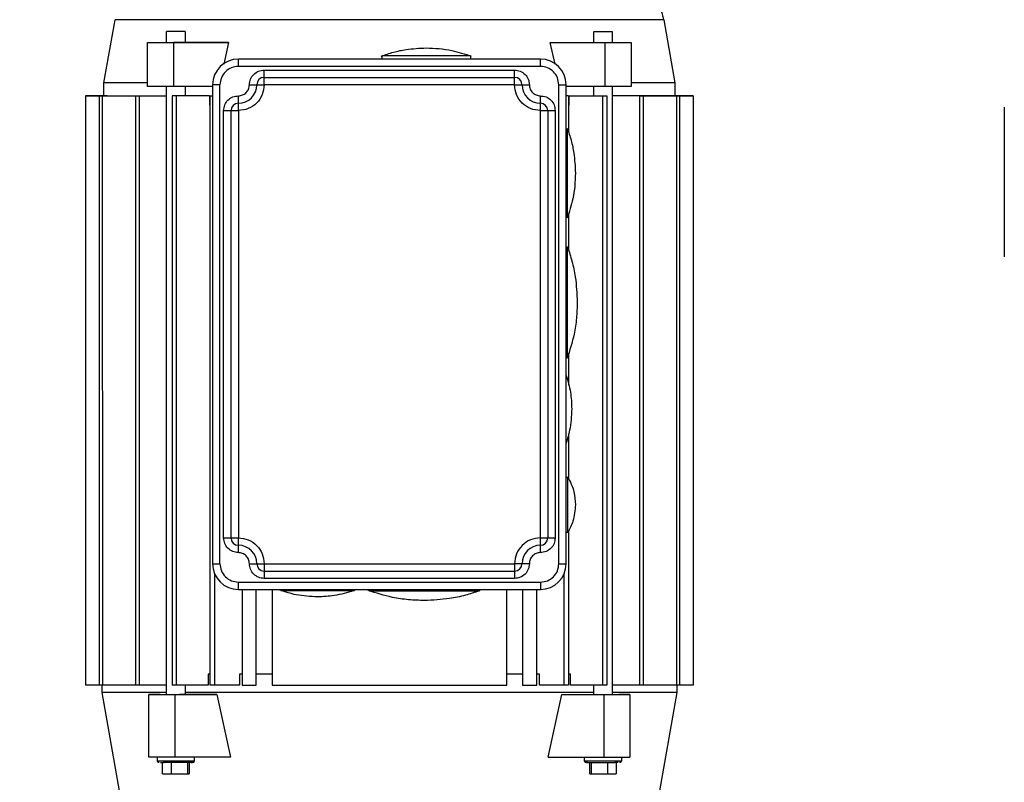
# Model space of a CAD drawing. Header units: inches. Extents: x 170 to 312, y 215 to 248.
# Tile 262 of 557: x 231.41 to 232.068, y 223.603 to 224.112. Entities that reach past the tile are written whole.
import ezdxf

# ---------------------------------------------------------------- set-up
doc = ezdxf.new("R2010")
doc.units = ezdxf.units.IN
doc.header["$LTSCALE"] = 0.25
doc.header["$MEASUREMENT"] = 0
doc.linetypes.add('PHANTOM2', pattern=[1.25, 0.625, -0.125, 0.125, -0.125, 0.125, -0.125])
for name, color, linetype in [('ANNOTATIONS', 1, 'Continuous'), ('HIDDEN', 6, 'PHANTOM2'), ('STANDARD MOTOR RH', 7, 'Continuous')]:
    doc.layers.add(name, color=color, linetype=linetype)
doc.styles.add('ARIAL', font='arial.ttf', dxfattribs={"height": 0.09375})
doc.dimstyles.new('STANDARD$0', dxfattribs={"dimtxt": 0.09375, "dimasz": 0.09375, "dimexe": 0.03125, "dimexo": 0.046875, "dimgap": 0.09, "dimtad": 0, "dimtih": 1, "dimtoh": 1, "dimdec": 4, "dimzin": 0, "dimdsep": 46, "dimtxsty": 'ARIAL', "dimcen": 0.09, "dimadec": 0, "dimazin": 0, "dimtfac": 1, "dimtdec": 4, "dimtofl": 0, "dimtmove": 0, "dimatfit": 1, "dimfxl": 1, "dimtolj": 1, "dimtzin": 0, "dimarcsym": 0})

# ---------------------------------------------------------------- blocks, each defined once
blk = doc.blocks.new('*D121')
at = {"layer": 'ANNOTATIONS', "color": 0, "lineweight": -2, "transparency": 16777216}
for p, q in [((230.84493, 223.58699), (230.84493, 225.15415)), ((231.93855, 224.58001), (231.93855, 225.15415)), ((230.93868, 225.1229), (231.10663, 225.1229)), ((231.8448, 225.1229), (231.67685, 225.1229))]:
    blk.add_line(p, q, dxfattribs=at)
at = {"layer": 'ANNOTATIONS', "color": 0, "transparency": 16777216}
for points in [[(230.93868, 225.13852), (230.93868, 225.10727), (230.84493, 225.1229)], [(231.8448, 225.13852), (231.8448, 225.10727), (231.93855, 225.1229)]]:
    blk.add_solid(points, dxfattribs=at)
at = {"layer": 'defpoints', "color": 0, "transparency": 16777216}
for p in [(230.84493, 225.1229), (231.93855, 224.53313), (230.84493, 223.54011)]:
    blk.add_point(p, dxfattribs=at)
at = {"layer": 'ANNOTATIONS', "color": 0, "transparency": 16777216, "insert": (231.39174, 225.1229), "char_height": 0.09375, "attachment_point": 5, "style": 'ARIAL'}
blk.add_mtext('\\A1;17 3/8"', dxfattribs=at)
blk = doc.blocks.new('*D135')
at = {"layer": 'ANNOTATIONS', "color": 0, "lineweight": -2, "transparency": 16777216}
for p, q in [((230.84494, 223.58699), (230.84494, 225.58786)), ((232.06831, 225.01326), (232.06831, 225.58786)), ((230.93869, 225.55661), (231.27553, 225.55661)), ((231.97456, 225.55661), (231.63772, 225.55661))]:
    blk.add_line(p, q, dxfattribs=at)
at = {"layer": 'ANNOTATIONS', "color": 0, "transparency": 16777216}
for points in [[(230.93869, 225.57224), (230.93869, 225.54099), (230.84494, 225.55661)], [(231.97456, 225.57224), (231.97456, 225.54099), (232.06831, 225.55661)]]:
    blk.add_solid(points, dxfattribs=at)
at = {"layer": 'defpoints', "color": 0, "transparency": 16777216}
for p in [(232.06831, 225.55661), (232.06831, 224.96638), (230.84494, 223.54011)]:
    blk.add_point(p, dxfattribs=at)
at = {"layer": 'ANNOTATIONS', "color": 0, "transparency": 16777216, "insert": (231.45662, 225.55661), "char_height": 0.09375, "attachment_point": 5, "style": 'ARIAL'}
blk.add_mtext('\\A1;20"', dxfattribs=at)

msp = doc.modelspace()

# ---------------------------------------------------------------- linework, layer by layer
at = {"layer": 'HIDDEN'}
msp.add_line((232.06831, 224.96638), (232.06831, 223.93569), dxfattribs=at)
at = {"layer": 'STANDARD MOTOR RH'}
for p, q in [((231.46679, 224.07001), (231.47424, 224.11225)), ((231.84074, 224.11225), (231.84819, 224.07001)), ((231.50866, 224.09707), (231.50866, 224.10446)), ((231.52097, 224.10446), (231.50866, 224.10446)), ((231.52097, 224.10446), (231.52097, 224.09707)), ((231.79401, 224.09708), (231.79401, 224.10446)), ((231.79401, 224.10446), (231.80632, 224.10446)), ((231.80632, 224.10446), (231.80632, 224.09708)), ((231.49592, 224.09707), (231.50576, 224.09708)), ((231.49592, 224.06755), (231.49592, 224.09707)), ((231.49592, 224.09707), (231.52097, 224.09707)), ((231.50576, 224.09708), (231.50866, 224.09708)), ((231.55003, 224.09708), (231.51332, 224.09707)), ((231.51332, 224.09707), (231.51332, 224.06755)), ((231.52097, 224.09708), (231.55003, 224.09708)), ((231.55003, 224.09708), (231.54685, 224.08255)), ((231.76813, 224.08255), (231.76495, 224.09708)), ((231.76495, 224.09708), (231.81906, 224.09708)), ((231.80166, 224.06755), (231.80166, 224.09708)), ((231.81906, 224.09708), (231.81906, 224.06755)), ((231.65257, 224.086), (231.65257, 224.08816)), ((231.71162, 224.08816), (231.71162, 224.086)), ((231.5566, 224.08108), (231.5566, 224.086)), ((231.75838, 224.086), (231.5566, 224.086)), ((231.75838, 224.08108), (231.5566, 224.08108)), ((231.75838, 224.08108), (231.75838, 224.086)), ((231.57383, 224.06878), (231.57383, 224.07862)), ((231.57383, 224.07862), (231.74115, 224.07862)), ((231.57383, 224.0737), (231.74115, 224.0737)), ((231.74115, 224.07332), (231.74115, 224.07862)), ((231.46679, 224.0614), (231.46679, 224.07001)), ((231.51332, 224.06755), (231.49592, 224.06755)), ((231.50867, 223.66154), (231.50866, 224.06755)), ((231.53938, 224.06755), (231.51332, 224.06755)), ((231.52097, 224.06755), (231.52097, 224.0614)), ((231.5443, 224.06878), (231.53938, 224.06878)), ((231.53938, 224.06878), (231.53938, 223.74889)), ((231.53938, 224.06878), (231.53938, 224.06878)), ((231.5443, 223.74889), (231.5443, 224.06878)), ((231.56399, 224.06878), (231.57383, 224.06878)), ((231.74115, 224.06878), (231.57383, 224.06878)), ((231.74115, 224.06878), (231.75099, 224.06878)), ((231.77068, 223.7489), (231.77068, 224.06878)), ((231.77068, 224.06878), (231.7756, 224.06878)), ((231.7756, 223.7489), (231.7756, 224.06878)), ((231.81489, 224.06755), (231.7756, 224.06755)), ((231.79401, 224.0614), (231.79401, 224.06755)), ((231.80632, 224.06755), (231.80632, 223.66154)), ((231.84819, 224.07001), (231.84819, 224.0614)), ((231.45449, 224.0614), (231.50866, 224.0614)), ((231.45449, 224.0614), (231.45449, 223.66769)), ((231.45449, 224.0614), (231.46956, 224.0614)), ((231.46885, 224.0614), (231.45449, 224.0614)), ((231.45449, 224.0614), (231.46679, 224.0614)), ((231.45449, 224.0614), (231.45449, 224.0614)), ((231.46362, 224.0614), (231.46362, 223.66769)), ((231.4657, 224.0614), (231.46571, 223.66769)), ((231.46956, 224.0614), (231.46956, 224.0614)), ((231.48791, 224.0614), (231.48792, 223.66769)), ((231.49031, 224.0614), (231.49031, 223.66769)), ((231.51225, 224.0614), (231.51225, 223.66769)), ((231.53732, 224.0614), (231.51225, 224.0614)), ((231.51506, 224.0614), (231.51506, 223.66769)), ((231.53732, 224.0614), (231.53732, 224.05524)), ((231.53776, 224.0614), (231.53938, 224.0614)), ((231.53776, 223.66769), (231.53776, 224.0614)), ((231.5566, 224.05503), (231.5566, 224.06139)), ((231.75838, 224.05155), (231.75838, 224.06044)), ((231.77722, 224.0614), (231.7756, 224.0614)), ((231.77722, 224.0614), (231.77722, 224.03699)), ((231.77766, 224.05525), (231.77766, 224.0614)), ((231.77766, 224.0614), (231.80273, 224.0614)), ((231.79992, 224.0614), (231.79993, 223.6677)), ((231.80273, 224.0614), (231.80273, 223.6677)), ((231.85136, 224.0614), (231.80632, 224.0614)), ((231.82454, 224.0614), (231.86049, 224.0614)), ((231.82467, 224.0614), (231.82467, 223.6677)), ((231.82707, 224.0614), (231.82707, 223.6677)), ((231.86049, 224.0614), (231.82745, 224.0614)), ((231.83405, 224.0614), (231.86049, 224.0614)), ((231.86049, 224.0614), (231.84801, 224.0614)), ((231.84819, 224.0614), (231.85136, 224.0614)), ((231.85136, 224.0614), (231.84819, 224.0614)), ((231.84928, 224.0614), (231.84928, 223.6677)), ((231.85136, 224.0614), (231.85136, 223.6677)), ((231.85136, 224.0614), (231.85136, 224.0614)), ((231.86049, 224.0614), (231.86049, 223.6677)), ((231.86049, 224.0614), (231.86049, 224.0614)), ((231.53732, 224.05524), (231.53776, 224.05524)), ((231.77722, 224.05525), (231.77766, 224.05525)), ((231.54676, 224.05155), (231.5566, 224.05155)), ((231.54676, 223.76612), (231.54676, 224.05155)), ((231.55168, 223.76612), (231.55168, 224.05155)), ((231.5566, 224.05155), (231.55661, 223.76612)), ((231.75838, 224.05155), (231.76822, 224.05155)), ((231.75838, 223.76612), (231.75838, 224.05155)), ((231.7633, 224.05155), (231.7633, 223.76612)), ((231.76822, 224.05155), (231.76822, 223.76612)), ((231.7756, 224.03925), (231.77653, 224.03925)), ((231.77722, 223.98276), (231.77722, 223.9581)), ((231.77653, 223.9802), (231.7756, 223.9802)), ((231.7756, 223.96051), (231.7765, 223.96051)), ((231.77722, 223.88944), (231.77722, 223.86822)), ((231.7765, 223.88669), (231.7756, 223.88669)), ((231.77722, 223.83553), (231.77722, 223.80555)), ((231.7756, 223.80672), (231.77681, 223.80672)), ((231.77722, 223.77085), (231.77722, 223.6677)), ((231.54676, 223.76612), (231.55661, 223.76612)), ((231.55661, 223.75628), (231.55661, 223.76612)), ((231.75838, 223.76612), (231.76822, 223.76612)), ((231.75838, 223.76082), (231.75838, 223.76612)), ((231.77681, 223.76981), (231.7756, 223.76981)), ((231.53938, 223.74889), (231.5443, 223.74889)), ((231.56399, 223.74889), (231.57383, 223.74889)), ((231.57383, 223.74889), (231.74115, 223.7489)), ((231.751, 223.7489), (231.74115, 223.7489)), ((231.74115, 223.74701), (231.74115, 223.73905)), ((231.77068, 223.7489), (231.7756, 223.7489)), ((231.54088, 223.66769), (231.54088, 223.74186)), ((231.57383, 223.74397), (231.74115, 223.74397)), ((231.74115, 223.73905), (231.57383, 223.73905)), ((231.7741, 223.74186), (231.7741, 223.6677)), ((231.55661, 223.73659), (231.75838, 223.73659)), ((231.55661, 223.73167), (231.55661, 223.73659)), ((231.55661, 223.73167), (231.75838, 223.73167)), ((231.55907, 223.73167), (231.55907, 223.66769)), ((231.56854, 223.66769), (231.56854, 223.73167)), ((231.57912, 223.73167), (231.57912, 223.66769)), ((231.5849, 223.73097), (231.5849, 223.73167)), ((231.63412, 223.73167), (231.63412, 223.73097)), ((231.64396, 223.73078), (231.64396, 223.73167)), ((231.71778, 223.73167), (231.71778, 223.73078)), ((231.73586, 223.6677), (231.73586, 223.73167)), ((231.74644, 223.73167), (231.74644, 223.6677)), ((231.75592, 223.6677), (231.75592, 223.73167)), ((231.53776, 223.67508), (231.53643, 223.67508)), ((231.53643, 223.67508), (231.53643, 223.66769)), ((231.55907, 223.67508), (231.5573, 223.67508)), ((231.5573, 223.67508), (231.5573, 223.66769)), ((231.57912, 223.67508), (231.56854, 223.67508)), ((231.74644, 223.67508), (231.73586, 223.67508)), ((231.75768, 223.67508), (231.75592, 223.67508)), ((231.75768, 223.6677), (231.75768, 223.67508)), ((231.77855, 223.67508), (231.77722, 223.67508)), ((231.77855, 223.6677), (231.77855, 223.67508)), ((231.50867, 223.66769), (231.45449, 223.66769)), ((231.46556, 223.66277), (231.46556, 223.66769)), ((231.53643, 223.66769), (231.51225, 223.66769)), ((231.52097, 223.66769), (231.52097, 223.66154)), ((231.5573, 223.66769), (231.53776, 223.66769)), ((231.55907, 223.66769), (231.56854, 223.66769)), ((231.57912, 223.66769), (231.73586, 223.6677)), ((231.74644, 223.6677), (231.75592, 223.6677)), ((231.77722, 223.6677), (231.75768, 223.6677)), ((231.80273, 223.6677), (231.77855, 223.6677)), ((231.79401, 223.66154), (231.79401, 223.6677)), ((231.82707, 223.6677), (231.80632, 223.6677)), ((231.86049, 223.6677), (231.82707, 223.6677)), ((231.84942, 223.6677), (231.84942, 223.66278)), ((231.47714, 223.59711), (231.46556, 223.66277)), ((231.4968, 223.66154), (231.51717, 223.66154)), ((231.4968, 223.61971), (231.4968, 223.66154)), ((231.50431, 223.66154), (231.4968, 223.66154)), ((231.5142, 223.66154), (231.54222, 223.66154)), ((231.5142, 223.66154), (231.5142, 223.61971)), ((231.54222, 223.66154), (231.55138, 223.61971)), ((231.76361, 223.61971), (231.77276, 223.66154)), ((231.77276, 223.66154), (231.81819, 223.66154)), ((231.80079, 223.66154), (231.80079, 223.61971)), ((231.81819, 223.66154), (231.81068, 223.66155)), ((231.81819, 223.66154), (231.81819, 223.61971)), ((231.84942, 223.66278), (231.83784, 223.59711)), ((231.5142, 223.61971), (231.4968, 223.61971)), ((231.50252, 223.61725), (231.50252, 223.61971)), ((231.55138, 223.61971), (231.5142, 223.61971)), ((231.52712, 223.61971), (231.52712, 223.61725)), ((231.76361, 223.61971), (231.81819, 223.61971)), ((231.78786, 223.61725), (231.78786, 223.61971)), ((231.81247, 223.61971), (231.81247, 223.61725)), ((231.50252, 223.61725), (231.52712, 223.61725)), ((231.50598, 223.60864), (231.50598, 223.61602)), ((231.51186, 223.60864), (231.51186, 223.61602)), ((231.52265, 223.61602), (231.52265, 223.60864)), ((231.52366, 223.61602), (231.52366, 223.60864)), ((231.78786, 223.61725), (231.81247, 223.61725)), ((231.79133, 223.60864), (231.79133, 223.61602)), ((231.79234, 223.61602), (231.79234, 223.60864)), ((231.80312, 223.61602), (231.80312, 223.60864)), ((231.81037, 223.61602), (231.808, 223.61602)), ((231.80901, 223.61602), (231.80901, 223.60864)), ((231.50598, 223.60864), (231.52366, 223.60864)), ((231.79133, 223.60864), (231.80901, 223.60864))]:
    msp.add_line(p, q, dxfattribs=at)
at = {"layer": 'STANDARD MOTOR RH', "flags": 128}
for points in [[(231.84074, 224.11225), (231.82993, 224.11225), (231.82524, 224.11225), (231.79038, 224.11225), (231.78136, 224.11225), (231.72835, 224.11225), (231.71652, 224.11225), (231.64169, 224.11225), (231.62914, 224.11225), (231.47696, 224.11225), (231.47522, 224.11225), (231.47424, 224.11225)], [(231.71162, 224.08816), (231.70984, 224.08816), (231.70767, 224.08816), (231.65257, 224.08816)], [(231.74115, 224.06878), (231.74115, 224.07287), (231.74115, 224.07332)], [(231.49592, 224.07001), (231.47438, 224.07001), (231.47107, 224.07001), (231.46679, 224.07001)], [(231.81906, 224.06755), (231.81699, 224.06755), (231.81489, 224.06755)], [(231.84819, 224.07001), (231.84771, 224.07001), (231.83126, 224.07001), (231.82527, 224.07001), (231.81906, 224.07001)], [(231.75838, 224.0614), (231.75838, 224.06044)], [(231.5566, 224.05155), (231.5566, 224.05429), (231.5566, 224.05503)], [(231.77653, 223.9802), (231.77653, 223.9871), (231.77653, 223.99074), (231.77653, 223.99962), (231.77653, 224.0046), (231.77653, 224.01485), (231.77653, 224.01982), (231.77653, 224.02449), (231.77653, 224.0287), (231.77653, 224.03925)], [(231.7765, 223.88669), (231.7765, 223.88712), (231.7765, 223.88841), (231.7765, 223.89701), (231.7765, 223.90123), (231.7765, 223.91112), (231.7765, 223.91657), (231.7765, 223.92219), (231.7765, 223.92783), (231.7765, 223.9387), (231.7765, 223.94366), (231.7765, 223.95208), (231.7765, 223.95533), (231.7765, 223.96051)], [(231.77681, 223.76981), (231.77681, 223.77962), (231.77681, 223.78333), (231.77681, 223.79125), (231.77681, 223.7951), (231.77681, 223.80575), (231.77681, 223.80661), (231.77681, 223.80672)], [(231.75838, 223.75628), (231.75838, 223.76037), (231.75838, 223.76082)], [(231.57383, 223.74889), (231.57383, 223.74253), (231.57383, 223.74179), (231.57383, 223.73905)], [(231.74115, 223.7489), (231.74115, 223.74794), (231.74115, 223.74701)], [(231.5849, 223.73097), (231.61756, 223.73097), (231.62181, 223.73097), (231.63412, 223.73097)], [(231.75838, 223.73659), (231.75838, 223.73471), (231.75838, 223.73386), (231.75838, 223.73167)], [(231.64396, 223.73078), (231.64568, 223.73078), (231.64779, 223.73077), (231.66324, 223.73077), (231.66839, 223.73078), (231.71778, 223.73078)], [(231.57912, 223.67508), (231.57378, 223.67508), (231.57202, 223.67508)], [(231.50867, 223.66277), (231.46581, 223.66277), (231.46556, 223.66277)], [(231.54222, 223.66154), (231.51917, 223.66154), (231.51717, 223.66154)], [(231.79401, 223.66277), (231.73909, 223.66277), (231.72718, 223.66277), (231.66397, 223.66277), (231.65101, 223.66277), (231.52097, 223.66277)], [(231.84942, 223.66278), (231.83962, 223.66278), (231.83512, 223.66278), (231.80632, 223.66278)]]:
    msp.add_lwpolyline(points, dxfattribs=at)
at = {"layer": 'STANDARD MOTOR RH'}
for centre, radius, start, end in [((231.5566, 224.06878), 0.01722, 90.00032, 180.00032), ((231.75838, 224.06878), 0.01722, 0.00032, 90.00032), ((231.57383, 224.06878), 0.00492, 90.00032, 180.00032), ((231.74115, 224.06878), 0.00492, 0.00032, 90.00032), ((231.5566, 224.06878), 0.0123, 270.00032, 0.00032), ((231.75838, 224.06878), 0.0123, 180.00032, 270.00032), ((231.5566, 224.05155), 0.00492, 90.00032, 180.00032), ((231.75838, 224.05155), 0.00492, 0.00032, 90.00032), ((231.55661, 223.76612), 0.00492, 180.00032, 270.00032), ((231.75838, 223.76612), 0.00492, 270.00032, 0.00032), ((231.55661, 223.74889), 0.0123, 0.00032, 90.00032), ((231.75838, 223.7489), 0.0123, 90.00032, 180.00032), ((231.55661, 223.74889), 0.01722, 180.00032, 270.00032), ((231.57383, 223.74889), 0.00492, 180.00032, 270.00032), ((231.74115, 223.7489), 0.00492, 270.00032, 0.00032), ((231.75838, 223.7489), 0.01722, 270.00032, 0.00032), ((231.50721, 223.6171), 0.0011, 171.93202, 258.60393), ((231.80778, 223.6171), 0.0011, 281.3925, 8.07609)]:
    msp.add_arc(centre, radius, start, end, dxfattribs=at)
for points, knots in [([(231.80681, 224.15072), (231.80994, 224.14955), (231.8163, 224.14716), (231.82478, 224.14113), (231.83232, 224.13302), (231.83811, 224.12323), (231.83983, 224.11573), (231.84063, 224.11222)], [0, 0, 0, 0, 0.185272, 0.377512, 0.572722, 0.800484, 1, 1, 1, 1]), ([(231.652, 224.08795), (231.65472, 224.08887), (231.66015, 224.09072), (231.67021, 224.09285), (231.67759, 224.09318), (231.6821, 224.09338)], [0, 0, 0, 0, 0.279606, 0.560311, 1, 1, 1, 1]), ([(231.6821, 224.09338), (231.68496, 224.0933), (231.6907, 224.09312), (231.70086, 224.0916), (231.7079, 224.08934), (231.71219, 224.08796)], [0, 0, 0, 0, 0.279602, 0.560305, 1, 1, 1, 1]), ([(231.5566, 224.08108), (231.55499, 224.08089), (231.55177, 224.08053), (231.5477, 224.07768), (231.54486, 224.07361), (231.54449, 224.07039), (231.5443, 224.06878)], [0, 0, 0, 0, 0.249991, 0.499985, 0.749988, 1, 1, 1, 1]), ([(231.77068, 224.06878), (231.77049, 224.07039), (231.77012, 224.07361), (231.76728, 224.07768), (231.76321, 224.08053), (231.75999, 224.0809), (231.75838, 224.08108)], [0, 0, 0, 0, 0.2499879, 0.4999995, 0.7499993, 1, 1, 1, 1]), ([(231.56399, 224.06878), (231.56413, 224.07007), (231.56443, 224.07265), (231.56671, 224.0759), (231.56996, 224.07818), (231.57254, 224.07847), (231.57383, 224.07862)], [0, 0, 0, 0, 0.249988, 0.499994, 0.749998, 1, 1, 1, 1]), ([(231.74115, 224.07862), (231.74244, 224.07847), (231.74502, 224.07818), (231.74827, 224.0759), (231.75055, 224.07265), (231.75085, 224.07007), (231.75099, 224.06878)], [0, 0, 0, 0, 0.250002, 0.499982, 0.749981, 1, 1, 1, 1]), ([(231.57383, 224.06878), (231.57357, 224.06652), (231.57305, 224.06201), (231.56907, 224.05631), (231.56338, 224.05233), (231.55886, 224.05181), (231.5566, 224.05155)], [0, 0, 0, 0, 0.250005, 0.5, 0.750002, 1, 1, 1, 1]), ([(231.5566, 224.06139), (231.55757, 224.06151), (231.55951, 224.06173), (231.56195, 224.06343), (231.56365, 224.06587), (231.56388, 224.06781), (231.56399, 224.06878)], [0, 0, 0, 0, 0.249984, 0.499989, 0.74997, 1, 1, 1, 1]), ([(231.75838, 224.05155), (231.75612, 224.05181), (231.7516, 224.05233), (231.74591, 224.05631), (231.74193, 224.06201), (231.74141, 224.06652), (231.74115, 224.06878)], [0, 0, 0, 0, 0.250001, 0.499996, 0.750013, 1, 1, 1, 1]), ([(231.75099, 224.06878), (231.7511, 224.06781), (231.75133, 224.06588), (231.75303, 224.06344), (231.75547, 224.06173), (231.75741, 224.06151), (231.75838, 224.0614)], [0, 0, 0, 0, 0.249991, 0.499991, 0.750004, 1, 1, 1, 1]), ([(231.54676, 224.05155), (231.54691, 224.05284), (231.54721, 224.05542), (231.54948, 224.05868), (231.55274, 224.06095), (231.55531, 224.06125), (231.5566, 224.06139)], [0, 0, 0, 0, 0.25002, 0.500019, 0.749996, 1, 1, 1, 1]), ([(231.75838, 224.0614), (231.75967, 224.06125), (231.76224, 224.06095), (231.7655, 224.05868), (231.76777, 224.05542), (231.76807, 224.05284), (231.76822, 224.05155)], [0, 0, 0, 0, 0.250002, 0.499982, 0.749981, 1, 1, 1, 1]), ([(231.77632, 224.03982), (231.77724, 224.0371), (231.77909, 224.03167), (231.78121, 224.02161), (231.78155, 224.01423), (231.78175, 224.00972)], [0, 0, 0, 0, 0.279607, 0.560307, 1, 1, 1, 1]), ([(231.78175, 224.00972), (231.78167, 224.00686), (231.78149, 224.00112), (231.77997, 223.99096), (231.77771, 223.98392), (231.77632, 223.97963)], [0, 0, 0, 0, 0.279595, 0.560308, 1, 1, 1, 1]), ([(231.77656, 223.96019), (231.77759, 223.95714), (231.77975, 223.95068), (231.78231, 223.93846), (231.78273, 223.92923), (231.78298, 223.9236)], [0, 0, 0, 0, 0.2587772, 0.5475856, 1, 1, 1, 1]), ([(231.78298, 223.9236), (231.78288, 223.92002), (231.78266, 223.91285), (231.78077, 223.90015), (231.77796, 223.89135), (231.77624, 223.88598)], [0, 0, 0, 0, 0.2796019, 0.5603034, 1, 1, 1, 1]), ([(231.7756, 223.87458), (231.77671, 223.8709), (231.77891, 223.86361), (231.77917, 223.85601), (231.77929, 223.85224)], [0, 0, 0, 0, 0.50513, 1, 1, 1, 1]), ([(231.77929, 223.85224), (231.77908, 223.84745), (231.77875, 223.83976), (231.77646, 223.83244), (231.7756, 223.82969)], [0, 0, 0, 0, 0.623954, 1, 1, 1, 1]), ([(231.77661, 223.80706), (231.77825, 223.80372), (231.78118, 223.79777), (231.78158, 223.79117), (231.78175, 223.78827)], [0, 0, 0, 0, 0.560002, 1, 1, 1, 1]), ([(231.78175, 223.78827), (231.78147, 223.78456), (231.78096, 223.77795), (231.77794, 223.77207), (231.77661, 223.76948)], [0, 0, 0, 0, 0.559999, 1, 1, 1, 1]), ([(231.55661, 223.75628), (231.55532, 223.75642), (231.55274, 223.75672), (231.54948, 223.759), (231.54721, 223.76225), (231.54691, 223.76483), (231.54676, 223.76612)], [0, 0, 0, 0, 0.250002, 0.500006, 0.750011, 1, 1, 1, 1]), ([(231.55661, 223.76612), (231.55886, 223.76586), (231.56338, 223.76534), (231.56907, 223.76136), (231.57305, 223.75567), (231.57357, 223.75115), (231.57383, 223.74889)], [0, 0, 0, 0, 0.25, 0.499994, 0.749992, 1, 1, 1, 1]), ([(231.75838, 223.76612), (231.75612, 223.76586), (231.75161, 223.76534), (231.74591, 223.76136), (231.74193, 223.75567), (231.74141, 223.75115), (231.74115, 223.7489)], [0, 0, 0, 0, 0.2500029, 0.50001, 0.750011, 1, 1, 1, 1]), ([(231.76822, 223.76612), (231.76807, 223.76483), (231.76778, 223.76225), (231.7655, 223.759), (231.76225, 223.75672), (231.75967, 223.75643), (231.75838, 223.75628)], [0, 0, 0, 0, 0.249989, 0.499993, 0.749997, 1, 1, 1, 1]), ([(231.56399, 223.74889), (231.56388, 223.74986), (231.56365, 223.7518), (231.56195, 223.75424), (231.55951, 223.75594), (231.55757, 223.75617), (231.55661, 223.75628)], [0, 0, 0, 0, 0.249983, 0.500019, 0.749995, 1, 1, 1, 1]), ([(231.75838, 223.75628), (231.75741, 223.75617), (231.75548, 223.75594), (231.75304, 223.75424), (231.75133, 223.7518), (231.75111, 223.74986), (231.751, 223.7489)], [0, 0, 0, 0, 0.250003, 0.500018, 0.750012, 1, 1, 1, 1]), ([(231.5443, 223.74889), (231.54449, 223.74728), (231.54486, 223.74406), (231.5477, 223.73999), (231.55177, 223.73715), (231.55499, 223.73678), (231.55661, 223.73659)], [0, 0, 0, 0, 0.250015, 0.499999, 0.749996, 1, 1, 1, 1]), ([(231.57383, 223.73905), (231.57254, 223.7392), (231.56996, 223.7395), (231.56671, 223.74177), (231.56443, 223.74503), (231.56414, 223.74761), (231.56399, 223.74889)], [0, 0, 0, 0, 0.250001, 0.500008, 0.750012, 1, 1, 1, 1]), ([(231.751, 223.7489), (231.75085, 223.74761), (231.75055, 223.74503), (231.74828, 223.74177), (231.74502, 223.7395), (231.74244, 223.7392), (231.74115, 223.73905)], [0, 0, 0, 0, 0.249988, 0.499994, 0.749998, 1, 1, 1, 1]), ([(231.75838, 223.73659), (231.75999, 223.73678), (231.76321, 223.73715), (231.76728, 223.73999), (231.77013, 223.74406), (231.7705, 223.74728), (231.77068, 223.7489)], [0, 0, 0, 0, 0.250006, 0.500005, 0.750013, 1, 1, 1, 1]), ([(231.60951, 223.72675), (231.60472, 223.72698), (231.59617, 223.7274), (231.58802, 223.73), (231.58443, 223.73114)], [0, 0, 0, 0, 0.560004, 1, 1, 1, 1]), ([(231.68087, 223.72429), (231.67729, 223.7244), (231.67012, 223.72461), (231.65742, 223.7265), (231.64862, 223.72932), (231.64325, 223.73103)], [0, 0, 0, 0, 0.279608, 0.5603032, 1, 1, 1, 1]), ([(231.63372, 223.73092), (231.62942, 223.72961), (231.62152, 223.7272), (231.61327, 223.72689), (231.60951, 223.72675)], [0, 0, 0, 0, 0.544036, 1, 1, 1, 1]), ([(231.71746, 223.73071), (231.7144, 223.72969), (231.70794, 223.72752), (231.69572, 223.72496), (231.6865, 223.72455), (231.68087, 223.72429)], [0, 0, 0, 0, 0.258769, 0.547585, 1, 1, 1, 1]), ([(231.50375, 223.61602), (231.50362, 223.61603), (231.50336, 223.61606), (231.503, 223.61624), (231.5027, 223.61655), (231.50252, 223.61696), (231.50252, 223.61726), (231.50252, 223.6174)], [0, 0, 0, 0, 0.1792244, 0.3726888, 0.5710878, 0.796534, 1, 1, 1, 1]), ([(231.50453, 223.61602), (231.50455, 223.61602), (231.50483, 223.61602), (231.50595, 223.61602), (231.50699, 223.61602)], [0, 0, 0, 0, 0.068356, 1, 1, 1, 1]), ([(231.52502, 223.61602), (231.52503, 223.61602), (231.52585, 223.61602), (231.52606, 223.61602), (231.52535, 223.61602), (231.52284, 223.61602), (231.51916, 223.61602), (231.51483, 223.61602), (231.51042, 223.61602), (231.50813, 223.61602), (231.50699, 223.61602)], [0, 0, 0, 0, 0.0014989, 0.1441613, 0.2867895, 0.4294487, 0.5720769, 0.7147156, 0.8573543, 1, 1, 1, 1]), ([(231.52711, 223.6174), (231.52712, 223.61728), (231.52713, 223.61703), (231.52699, 223.61666), (231.52673, 223.61632), (231.52635, 223.61607), (231.52604, 223.61604), (231.52589, 223.61602)], [0, 0, 0, 0, 0.171234, 0.35956, 0.557098, 0.78728, 1, 1, 1, 1]), ([(231.78909, 223.61602), (231.78897, 223.61603), (231.78871, 223.61606), (231.78835, 223.61624), (231.78805, 223.61655), (231.78786, 223.61696), (231.78787, 223.61726), (231.78787, 223.6174)], [0, 0, 0, 0, 0.179225, 0.372689, 0.571114, 0.796532, 1, 1, 1, 1]), ([(231.78987, 223.61602), (231.78951, 223.61602), (231.78874, 223.61602), (231.78969, 223.61602), (231.79213, 223.61602), (231.79582, 223.61602), (231.80015, 223.61602), (231.80457, 223.61602), (231.80685, 223.61602), (231.808, 223.61602)], [0, 0, 0, 0, 0.133767, 0.278127, 0.422513, 0.566891, 0.711261, 0.855636, 1, 1, 1, 1]), ([(231.81246, 223.6174), (231.81247, 223.61728), (231.81247, 223.61703), (231.81234, 223.61666), (231.81208, 223.61632), (231.81169, 223.61607), (231.81139, 223.61604), (231.81124, 223.61602)], [0, 0, 0, 0, 0.171234, 0.359547, 0.557105, 0.787317, 1, 1, 1, 1])]:
    msp.add_open_spline(points, degree=3, knots=knots, dxfattribs=at)

# ---------------------------------------------------------------- dimensions: what is measured, and where the dimension line sits
at = {"layer": 'ANNOTATIONS'}
dim = msp.add_linear_dim(base=(232.06831, 225.55661), p1=(230.84494, 223.54011), p2=(232.06831, 224.96638), angle=180, text='20"', dimstyle='STANDARD$0', dxfattribs=at)
dim.commit()
dim.dimension.update_dxf_attribs({"geometry": '*D135', "text_midpoint": (231.45662, 225.55661), "dimtype": 160})
dim = msp.add_linear_dim(base=(230.84493, 225.1229), p1=(231.93855, 224.53313), p2=(230.84493, 223.54011), text='17 3/8"', dimstyle='STANDARD$0', dxfattribs=at)
dim.commit()
dim.dimension.update_dxf_attribs({"geometry": '*D121', "text_midpoint": (231.39174, 225.1229), "dimtype": 160})

doc.saveas('drawing.dxf')
